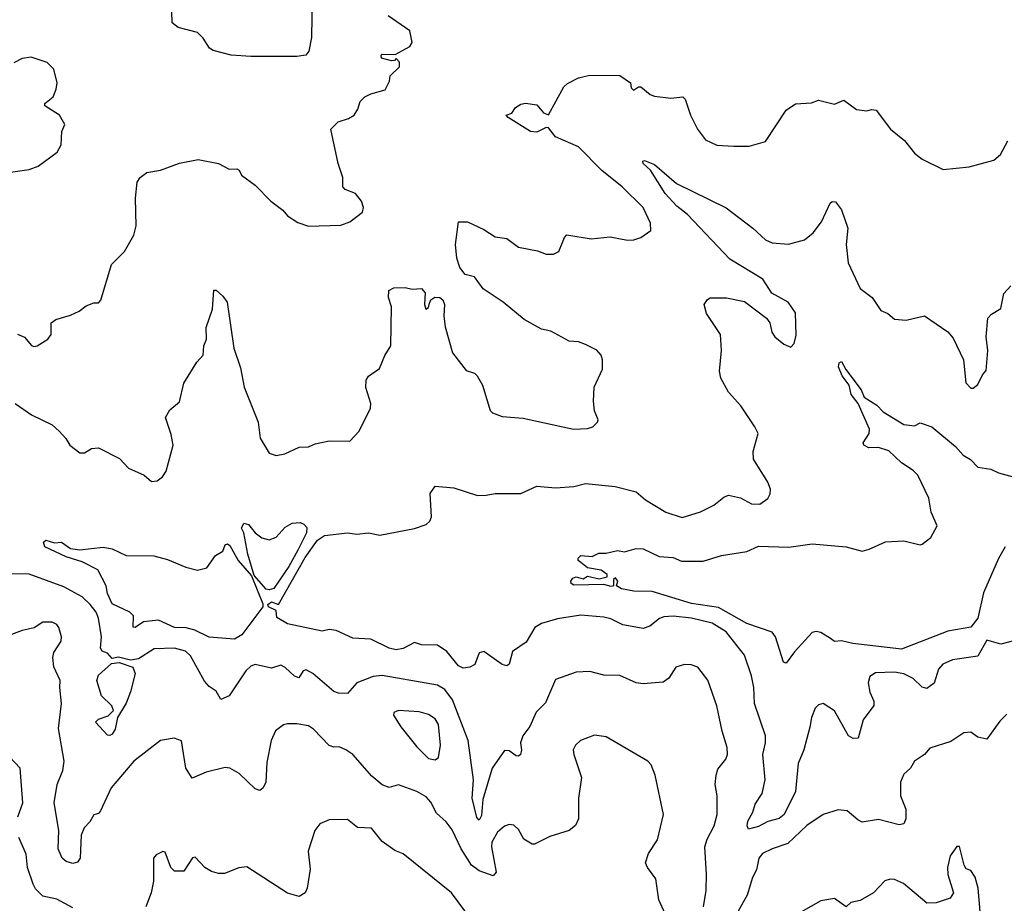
# Model space of a CAD drawing. Extents: x 1443846 to 1577407, y 839182 to 927291.
# Tile 326 of 535: x 1511734 to 1516000, y 868600 to 872429. Entities that reach past the tile are written whole.
import ezdxf

# ---------------------------------------------------------------- set-up
doc = ezdxf.new("R2010")
doc.units = 0

msp = doc.modelspace()

# ---------------------------------------------------------------- linework, layer by layer
at = {"layer": '0CON20XD'}
for points in [[(1513002.1, 872527.9), (1512998.5, 872351.5), (1512987.1, 872292.9), (1512974.6, 872275.4), (1512935, 872270), (1512735, 872270), (1512651.2, 872275), (1512571.9, 872295), (1512556.7, 872305), (1512528.7, 872348.7), (1512505, 872373), (1512421.4, 872395), (1512394.6, 872414.6), (1512390, 872565)], [(1513215, 871642.5), (1513188.8, 871675), (1513145, 871692.9), (1513133.8, 871705), (1513133.8, 871745), (1513114, 871805), (1513082.5, 871955), (1513113.9, 871986.1), (1513159.5, 872000.5), (1513183.3, 872015), (1513199.5, 872040.5), (1513210, 872075), (1513230, 872095), (1513255, 872108), (1513317.5, 872125), (1513337, 872163), (1513340, 872185), (1513380, 872225), (1513380, 872245), (1513365, 872260), (1513358.3, 872251.7), (1513345, 872250), (1513302.5, 872262.5), (1513300, 872275), (1513305, 872280), (1513361.7, 872278.3), (1513425, 872312.5), (1513435, 872330), (1513425, 872380), (1513330, 872445)], [(1511695, 871768), (1511735, 871774.2), (1511775, 871779.2), (1511815, 871794), (1511896.7, 871855), (1511914.1, 871885.9), (1511917.5, 871945), (1511930, 871975), (1511906.7, 872015), (1511842.5, 872055), (1511843.3, 872065), (1511878.8, 872095), (1511892, 872128), (1511896.7, 872155), (1511882.5, 872215), (1511853.6, 872243.6), (1511783.6, 872266.4), (1511745, 872260), (1511708.3, 872241.7)], [(1511715, 870765.6), (1511785, 870716.7), (1511875, 870672.5), (1511905, 870645.6), (1511934.3, 870614.3), (1511951.2, 870585), (1511995, 870552.5), (1512015, 870552.5), (1512045, 870570), (1512075, 870573.3), (1512166.6, 870526.6), (1512205, 870486), (1512273.3, 870455), (1512305, 870427.5), (1512329.5, 870430.5), (1512352.7, 870447.3), (1512368.3, 870471.7), (1512398.9, 870585), (1512390.7, 870630.7), (1512365.8, 870705), (1512385, 870738.8), (1512427, 870773), (1512445.8, 870854.2), (1512502, 870945), (1512528.8, 870975), (1512532, 871015), (1512542.9, 871045), (1512542.2, 871095), (1512570, 871175), (1512575, 871256.7), (1512585, 871256.7), (1512615, 871231.2), (1512632.9, 871205), (1512661.8, 871005), (1512690.2, 870919.8), (1512706.2, 870836.2), (1512767.1, 870685), (1512775.7, 870615), (1512815, 870550), (1512845, 870540), (1512883, 870547), (1512945, 870576.2), (1512985, 870578), (1513015, 870590.8), (1513075, 870604), (1513165, 870602), (1513205, 870645.6), (1513253.6, 870745), (1513255.4, 870765.4), (1513234.5, 870835), (1513235, 870866.7), (1513245.6, 870884.4), (1513293, 870917), (1513316.6, 870973.4), (1513342.5, 871015), (1513344.5, 871185), (1513331.9, 871225), (1513334, 871255), (1513355, 871266.7), (1513405, 871268.1), (1513435, 871260.6), (1513475, 871264), (1513490.8, 871245), (1513488, 871195), (1513493.3, 871175), (1513505, 871181.2), (1513510, 871200), (1513515.7, 871215), (1513533, 871227), (1513555, 871225.5), (1513567.8, 871215), (1513574.4, 871195), (1513572.2, 871145), (1513578.3, 871098.3), (1513609.2, 870985), (1513668.3, 870908.3), (1513705, 870897.5), (1513716, 870886), (1513740, 870845), (1513773.3, 870735), (1513782.5, 870725), (1513825, 870708.8), (1513915, 870701.4), (1514134.1, 870654.1), (1514195, 870656.7), (1514217.5, 870665), (1514237.5, 870685), (1514240, 870695), (1514224, 870734), (1514220, 870775), (1514223.9, 870836.1), (1514258.8, 870915), (1514260, 870955), (1514253.3, 870975), (1514235, 870996.2), (1514185, 871021.9), (1514155, 871032.9), (1514115, 871035.7), (1514035, 871078.6), (1513995, 871088.1), (1513919.9, 871129.9), (1513829.2, 871205), (1513742.6, 871262.6), (1513705, 871314.4), (1513665, 871324.3), (1513641.5, 871355), (1513628.8, 871395), (1513622.3, 871455), (1513635, 871552.5), (1513675, 871552.5), (1513745, 871520), (1513795, 871487.5), (1513845, 871480.8), (1513895, 871442.9), (1513977, 871427), (1514015, 871412.2), (1514047.4, 871412.6), (1514070.8, 871425), (1514094.3, 871485), (1514105, 871497.1), (1514209.5, 871479.5), (1514292.7, 871487.3), (1514367, 871473), (1514395, 871474.3), (1514425.5, 871484.5), (1514468.8, 871515), (1514467, 871547), (1514435.8, 871615), (1514344.2, 871705), (1514255.8, 871775), (1514155, 871877.5), (1514055, 871921.8), (1514025, 871960), (1514015, 871962), (1513975, 871940.8), (1513947.5, 871945), (1513850, 872005), (1513842.5, 872015), (1513866.4, 872023.6), (1513882.3, 872047.7), (1513905, 872063.3), (1513925, 872067.5), (1513975, 872060), (1514003.3, 872025), (1514025, 872016.7), (1514091.7, 872138.3), (1514107.5, 872152.5), (1514155, 872176.2), (1514205, 872188.8), (1514335, 872187.5), (1514380, 872155), (1514383, 872133), (1514393.6, 872123.6), (1514415, 872137.5), (1514425, 872137.5), (1514466.2, 872105), (1514485, 872097.8), (1514555, 872088.9), (1514607.5, 872095), (1514618, 872085), (1514641.2, 872015), (1514671.2, 871955), (1514705, 871908.8), (1514755, 871885.8), (1514828.8, 871881.2), (1514895, 871881.2), (1514965, 871901.2), (1515055, 872036.7), (1515096.1, 872063.9), (1515165, 872068.8), (1515195, 872080), (1515265, 872062.9), (1515305, 872080), (1515360.3, 872040.3), (1515405, 872034), (1515425, 872040), (1515445, 872036.2), (1515506.7, 871955), (1515567.5, 871905), (1515610.5, 871850.5), (1515645, 871823.8), (1515735, 871780), (1515848.3, 871791.7), (1515955, 871820), (1515984.2, 871845), (1516016.1, 871903.9)], [(1511725, 871066.7), (1511755, 871053.3), (1511785, 871017.5), (1511795, 871013.3), (1511810, 871015), (1511856.7, 871045), (1511870, 871065), (1511870, 871115), (1511890.3, 871129.7), (1511955, 871148.1), (1511992.5, 871165), (1512021.7, 871188.3), (1512055, 871202.5), (1512075, 871202.5), (1512086, 871214), (1512132.1, 871367.9), (1512188, 871425), (1512228.1, 871495), (1512238.9, 871535), (1512235.6, 871655), (1512243.8, 871725), (1512256.7, 871745), (1512285, 871766.2), (1512345, 871776.7), (1512426.4, 871806.4), (1512507.3, 871822.7), (1512595, 871805.8), (1512641.3, 871781.3), (1512675, 871782.5), (1512685, 871776.2), (1512695.5, 871755.5), (1512755, 871712), (1512821.9, 871641.9), (1512873.9, 871603.9), (1512895, 871578.8), (1512939.7, 871549.7), (1512985, 871534.2), (1513125, 871538), (1513165, 871552.5), (1513220, 871595), (1513223.8, 871615), (1513215, 871642.5)], [(1516062.6, 869742.6), (1515985, 869722.7), (1515925, 869740), (1515885, 869670.4), (1515775, 869655.4), (1515734.2, 869635.8), (1515715.5, 869615), (1515696.4, 869553.6), (1515665, 869530.6), (1515645, 869536.7), (1515605, 869573.5), (1515565, 869593.6), (1515525, 869601.2), (1515442.1, 869597.9), (1515418.1, 869581.9), (1515410.9, 869555), (1515417.8, 869515), (1515435.6, 869475), (1515435, 869457.5), (1515388.5, 869395), (1515366.7, 869315), (1515345, 869314.4), (1515325.5, 869325.5), (1515265, 869434), (1515215, 869465.7), (1515195, 869460), (1515181.4, 869445), (1515165.4, 869404.6), (1515157.6, 869362.4), (1515131.1, 869265), (1515107.1, 869205), (1515095.6, 869084.4), (1515046.3, 868985), (1515025, 868967.1), (1514975, 868954.6), (1514935, 868932.3), (1514891.3, 868921.3), (1514885.6, 868935), (1514888.8, 868955), (1514910.9, 868995), (1514920.6, 869029.4), (1514950.9, 869075), (1514963.8, 869135), (1514953.5, 869245), (1514965.9, 869295), (1514965.9, 869325), (1514918.5, 869465), (1514915.3, 869535), (1514905.3, 869585.3), (1514875.2, 869675.2), (1514795.6, 869775.6), (1514735, 869813.5), (1514645.2, 869835.2), (1514565, 869844.1), (1514525, 869840.8), (1514506.6, 869833.4), (1514465, 869800.6), (1514435, 869790), (1514346.9, 869806.9), (1514295, 869833.1), (1514265, 869840), (1514165, 869847.7), (1514065, 869832.1), (1513995, 869812.1), (1513966.7, 869795), (1513929.1, 869730.9), (1513869.4, 869690.6), (1513854.4, 869635.6), (1513845, 869628.6), (1513825, 869634.5), (1513745, 869690.6), (1513724.3, 869685), (1513705.5, 869635), (1513685, 869622.7), (1513655, 869618.5), (1513635, 869628.4), (1513585, 869690.4), (1513545, 869718.2), (1513475, 869719.6), (1513445, 869729.7), (1513395, 869703.8), (1513365, 869698.5), (1513335, 869705.5), (1513255, 869744.6), (1513178, 869748), (1513105, 869782.5), (1513075, 869785.5), (1513045, 869779.5), (1512895, 869810.9), (1512847.8, 869837.8), (1512845, 869868), (1512812, 869885), (1512810, 869895), (1512825, 869906.8), (1512855, 869894.3), (1512971.3, 870098.7), (1513025, 870173.5), (1513055, 870193.3), (1513155, 870204.4), (1513195, 870200), (1513245, 870204.4), (1513295, 870194.5), (1513445, 870224.4), (1513495, 870240.6), (1513511.4, 870255), (1513518.1, 870275), (1513512.5, 870375), (1513535, 870407.5), (1513615, 870400), (1513717.6, 870367.6), (1513755, 870368.9), (1513795, 870375.5), (1513905, 870375.6), (1513975, 870407.1), (1514055, 870399.4), (1514135, 870405.6), (1514185, 870418.2), (1514314.5, 870405.5), (1514405, 870383.1), (1514445, 870348.6), (1514534, 870295), (1514605, 870271.1), (1514683.8, 870296.2), (1514741.2, 870325), (1514785, 870360), (1514805, 870368), (1514856.6, 870356.6), (1514905, 870330.8), (1514940.5, 870329.5), (1514975.8, 870354.2), (1514985.7, 870374.3), (1514987.1, 870395), (1514975.8, 870425), (1514914.2, 870525), (1514912.3, 870557.7), (1514933.8, 870635), (1514920, 870665), (1514858.5, 870755), (1514805, 870814.2), (1514772.5, 870875), (1514765.5, 870905), (1514774.4, 870995), (1514770, 871065), (1514710, 871155), (1514700, 871195), (1514713.6, 871216.4), (1514726.2, 871223.8), (1514795.9, 871224.1), (1514875, 871208.1), (1514969.2, 871135), (1514984.2, 871115), (1514993.1, 871075), (1515006.2, 871055), (1515045, 871022), (1515075, 871010), (1515089.2, 871025), (1515098.5, 871061.5), (1515095, 871158.8), (1515064, 871205), (1514993.2, 871243.2), (1514954.4, 871305), (1514811.2, 871391.2), (1514628.3, 871585), (1514580.9, 871620.9), (1514530.9, 871675), (1514466.7, 871776.7), (1514436.2, 871805), (1514434, 871816), (1514441.2, 871818.8), (1514485, 871801.4), (1514579.2, 871719.2), (1514795, 871614), (1514910, 871525), (1514965, 871474.3), (1514995, 871461.9), (1515065, 871456.5), (1515135, 871474.4), (1515171.4, 871505), (1515207.6, 871552.4), (1515245, 871633.3), (1515255, 871641.2), (1515269.5, 871639.5), (1515294.3, 871604.3), (1515322.9, 871525), (1515314.4, 871455), (1515323.1, 871375), (1515375, 871264.5), (1515428.1, 871225), (1515465, 871168.8), (1515495, 871156.2), (1515525, 871131.2), (1515575, 871126.7), (1515655, 871146.2), (1515755.7, 871075.7), (1515778.9, 871048.9), (1515824, 870955), (1515833.8, 870855), (1515855, 870832.5), (1515865, 870832.5), (1515885, 870847.5), (1515905, 870890), (1515921.7, 870908.3), (1515929.2, 870995), (1515921.4, 871055), (1515929.2, 871135), (1515945, 871152), (1515985, 871176.7), (1515998.3, 871241.7), (1516028, 871275)], [(1516004.2, 870145), (1515975, 870094.5), (1515910, 869945), (1515885.7, 869835), (1515855, 869795.9), (1515755, 869779.3), (1515555, 869701.2), (1515343.3, 869725), (1515295, 869736.4), (1515265, 869734.2), (1515247.5, 869747.5), (1515205, 869773.1), (1515185, 869778.2), (1515167.2, 869772.8), (1515090.5, 869689.5), (1515055, 869640), (1515044.2, 869645), (1515009.2, 869755), (1514994.3, 869774.3), (1514885, 869812.1), (1514761.5, 869881.5), (1514645, 869898.2), (1514475, 869950.5), (1514395, 869952.4), (1514342.2, 869962.2), (1514320, 869975), (1514325.9, 869995.9), (1514315, 870010), (1514307, 870003), (1514307.5, 869975), (1514297.5, 869972.5), (1514265, 869981.1), (1514135, 869977.7), (1514123.3, 869985), (1514121.8, 869995), (1514131.4, 870008.6), (1514145, 870014.5), (1514175, 870005.8), (1514195, 870017.5), (1514245, 870005.6), (1514280, 870015), (1514280, 870025), (1514253.8, 870043.8), (1514195, 870053.8), (1514166.1, 870076.1), (1514153.3, 870085), (1514153.3, 870095), (1514165, 870106.7), (1514215, 870102.5), (1514243.6, 870116.4), (1514275, 870116.7), (1514325, 870128), (1514355, 870123.3), (1514405, 870136.9), (1514435, 870135.6), (1514505, 870102.5), (1514565, 870098.1), (1514602.3, 870082.3), (1514695, 870082.5), (1514775, 870107.5), (1514885, 870124), (1514935, 870146.7), (1515066.9, 870143.1), (1515167.2, 870157.2), (1515314.4, 870144.4), (1515383.9, 870126.1), (1515415, 870134), (1515485, 870166), (1515565, 870170.8), (1515635, 870153.8), (1515645, 870156.2), (1515681.2, 870185), (1515709.2, 870235), (1515683.5, 870295), (1515673.8, 870355), (1515625.6, 870455), (1515605, 870475.6), (1515555, 870508.1), (1515499.8, 870559.8), (1515455, 870574.5), (1515413.6, 870573.6), (1515391.2, 870585), (1515388.8, 870595), (1515414.3, 870635), (1515415.6, 870655), (1515367.1, 870765), (1515336.7, 870805), (1515328.1, 870845), (1515297.3, 870885), (1515282.1, 870925), (1515285, 870942), (1515295, 870948), (1515313.3, 870913.3), (1515380.7, 870825), (1515393.3, 870793.3), (1515448.3, 870758.3), (1515475, 870729.6), (1515565, 870674.4), (1515611.7, 870668.3), (1515635, 870681.2), (1515686.2, 870665), (1515789.4, 870579.4), (1515822.1, 870542.1), (1515853.4, 870523.4), (1515885, 870490), (1515941.2, 870481.2), (1515975.6, 870465.6), (1516055, 870444)], [(1512815, 869958.1), (1512801.7, 869961.7), (1512750, 870020), (1512722.4, 870112.4), (1512705.4, 870205.4), (1512695.8, 870225), (1512705, 870246.7), (1512725, 870241.4), (1512754.4, 870205), (1512782.9, 870182.9), (1512815, 870175.4), (1512845, 870186.2), (1512885, 870229.1), (1512915, 870246.5), (1512949.4, 870249.4), (1512965, 870243.1), (1512978.4, 870228.4), (1512976.2, 870205), (1512939.8, 870130.2), (1512900.6, 870059.4), (1512835, 869963.8), (1512815, 869958.1)], [(1512665, 869743.7), (1512555, 869752.3), (1512493.5, 869783.5), (1512455, 869792.8), (1512405.2, 869795.2), (1512335, 869827.3), (1512271.1, 869818.9), (1512235, 869794.5), (1512226.1, 869796.1), (1512227.1, 869845), (1512211.3, 869861.3), (1512135, 869896.9), (1512115, 869942.5), (1512109.2, 869975), (1512073.3, 870045), (1512005, 870079.5), (1511935, 870100.8), (1511843.8, 870145), (1511838.1, 870165), (1511847, 870173), (1511885, 870161.2), (1511915, 870164.6), (1511955, 870137.3), (1511995, 870131.1), (1512096.4, 870143.6), (1512135, 870136), (1512195, 870106.7), (1512315, 870105.8), (1512375, 870088.9), (1512454, 870056), (1512505, 870043.1), (1512545, 870054), (1512583.2, 870106.8), (1512613.9, 870126.1), (1512625, 870152.5), (1512635, 870157.5), (1512645, 870150), (1512681.4, 870085), (1512739.2, 870019.2), (1512788.1, 869898.1), (1512788.2, 869885), (1512697.4, 869762.6), (1512665, 869743.7)], [(1512248.6, 869658.6), (1512214, 869654), (1512163, 869667), (1512135, 869660), (1512115, 869684), (1512091.7, 869691.7), (1512083.8, 869705), (1512088.9, 869755), (1512075.3, 869835), (1512065, 869860.6), (1512039.5, 869895), (1512005, 869927.1), (1511925, 869971.2), (1511774.6, 870025.4), (1511695, 870027.5)], [(1514540, 868535), (1514502.9, 868615), (1514491.1, 868705), (1514454, 868755), (1514446.2, 868775), (1514458, 868815), (1514497.1, 868875), (1514524.3, 868985), (1514487.5, 869155), (1514469.7, 869199.7), (1514455, 869216.2), (1514275, 869321.4), (1514225, 869328.1), (1514164.6, 869305.4), (1514142, 869285), (1514132.5, 869265), (1514134.4, 869245), (1514168.9, 869145), (1514155.6, 869055), (1514155.6, 868965), (1514142.8, 868937.2), (1514115, 868915.5), (1514030.9, 868889.1), (1513964.2, 868855.8), (1513955, 868855.7), (1513918, 868878), (1513895, 868919.2), (1513875, 868938), (1513855, 868941.2), (1513835, 868934.2), (1513805, 868908.6), (1513780.4, 868865), (1513778.9, 868845), (1513798.1, 868735), (1513785, 868718.8), (1513725, 868740.5), (1513691.4, 868765), (1513647.6, 868835), (1513608.1, 868918.1), (1513582.6, 868952.6), (1513540.2, 868990.2), (1513515, 869038), (1513495, 869060.8), (1513455, 869084.4), (1513375, 869112.5), (1513335, 869102), (1513305, 869113.3), (1513260.6, 869150.6), (1513178.1, 869245), (1513147.5, 869265), (1513117.8, 869277.8), (1513095, 869276.7), (1513075, 869283.5), (1513007.9, 869355), (1512985, 869368.5), (1512935, 869377.8), (1512895, 869378.1), (1512877.5, 869372.5), (1512843.2, 869346.8), (1512824.2, 869305), (1512805, 869210), (1512800, 869125), (1512789.7, 869100.3), (1512775, 869089.2), (1512755, 869095.8), (1512685, 869161.9), (1512645, 869185.8), (1512625, 869187.5), (1512542.2, 869167.8), (1512482.2, 869142.2), (1512454.6, 869184.6), (1512435, 869303.3), (1512404.2, 869315.8), (1512345, 869305.7), (1512228.6, 869215), (1512130.2, 869099.8), (1512085, 869000), (1512075, 868989.4), (1512055, 868982.5), (1512037.8, 868952.2), (1512012.9, 868927.1), (1512000.5, 868895), (1511996.2, 868795), (1511985, 868777.8), (1511965, 868771.8), (1511935, 868780.5), (1511918.1, 868795), (1511900.5, 868835), (1511904, 868915), (1511884, 869035), (1511896.3, 869115), (1511921.3, 869175), (1511927.1, 869215), (1511902.4, 869357.6), (1511915.5, 869465.5), (1511907.5, 869535), (1511910, 869565), (1511881.5, 869625), (1511878.2, 869665), (1511882.8, 869687.2), (1511914.2, 869735), (1511915.7, 869755), (1511904, 869795), (1511895, 869807.5), (1511875, 869817.5), (1511835, 869818), (1511796.9, 869793.1), (1511745, 869782.5), (1511675, 869756)], [(1514697.5, 868585), (1514708.1, 868655), (1514710.5, 868725), (1514702.9, 868845), (1514712.8, 868877.2), (1514743.2, 868935), (1514755.5, 868985), (1514755.5, 869065.5), (1514747.8, 869115), (1514751.5, 869155), (1514759.1, 869180.9), (1514794.3, 869225), (1514801.1, 869245), (1514798.9, 869275), (1514777.3, 869345), (1514754.5, 869455), (1514715, 869566.7), (1514672.3, 869622.3), (1514643, 869633), (1514615, 869634.4), (1514577.6, 869622.4), (1514546.9, 869575), (1514521.5, 869558.5), (1514435, 869550.5), (1514405.4, 869555.4), (1514335, 869586.9), (1514265, 869588.1), (1514205, 869604.3), (1514145, 869601.9), (1514055, 869568.8), (1514012.3, 869467.7), (1513972.6, 869427.4), (1513944.7, 869365.3), (1513914.5, 869325), (1513904.5, 869295), (1513908.1, 869265), (1513903.8, 869245), (1513895, 869238), (1513885, 869239.2), (1513855, 869260.6), (1513835, 869261.4), (1513780.8, 869185), (1513740.5, 869049.5), (1513735, 868980), (1513725, 868960.6), (1513715, 868971.2), (1513695.3, 869054.7), (1513700.7, 869135), (1513676.7, 869305), (1513609.3, 869480.7), (1513576.2, 869526.2), (1513545, 869545.4), (1513305, 869586.8), (1513265, 869582.2), (1513195.6, 869555), (1513155, 869509.2), (1513115, 869510), (1513095, 869517.5), (1513005, 869595.3), (1512975, 869612.1), (1512962.6, 869607.4), (1512943.4, 869576.6), (1512925, 869584.1), (1512885, 869621.1), (1512865, 869631.8), (1512825, 869618.8), (1512755, 869634.1), (1512735, 869627.1), (1512713.6, 869606.4), (1512641.9, 869498.1), (1512605, 869482.5), (1512585, 869518.8), (1512555, 869538.9), (1512535, 869562.5), (1512475, 869671.5), (1512452, 869692), (1512404.6, 869705.4), (1512317.4, 869702.6), (1512248.6, 869658.6)], [(1512125, 869326.2), (1512115, 869328.8), (1512063.3, 869385), (1512075, 869397.5), (1512118.3, 869411.7), (1512140, 869435), (1512133.3, 869455), (1512089.3, 869499.3), (1512068.1, 869565), (1512075, 869588), (1512131.7, 869638.3), (1512165, 869642.5), (1512225, 869623.3), (1512234.3, 869595), (1512215, 869516.2), (1512195, 869467.5), (1512157.5, 869405), (1512148.2, 869355), (1512135, 869332), (1512125, 869326.2)], [(1513535, 869221.2), (1513548.3, 869231.7), (1513556.8, 869285), (1513548.6, 869375), (1513535, 869399.4), (1513505, 869418.2), (1513465, 869430), (1513375, 869435.8), (1513355, 869426.7), (1513354.2, 869415), (1513385.6, 869365), (1513455, 869278), (1513505, 869226.7), (1513535, 869221.2)], [(1516010.4, 869419.6), (1515980.4, 869389.6), (1515925, 869311.2), (1515885, 869320), (1515855, 869342), (1515825, 869338.6), (1515769.1, 869300.9), (1515677.7, 869272.3), (1515653.8, 869245), (1515611.2, 869215), (1515593.8, 869185), (1515565, 869159.2), (1515550.4, 869125), (1515550.4, 869065), (1515573, 869007), (1515574.2, 868965), (1515565, 868944.2), (1515545, 868939.1), (1515455, 868962.1), (1515385, 868951.4), (1515365, 868960.8), (1515319.7, 868999.7), (1515280, 869005), (1515215.5, 868984.5), (1515145, 868937.5), (1515061.7, 868858.3), (1514994, 868836), (1514951.9, 868815), (1514937.3, 868795), (1514927.1, 868745), (1514908.5, 868711.5), (1514886.8, 868635), (1514841.8, 868555)], [(1511726.5, 868975), (1511748.5, 869035), (1511736, 869185), (1511690, 869235)], [(1513745, 868456), (1513605.6, 868645), (1513395, 868814.3), (1513359.1, 868829.1), (1513305, 868867.1), (1513258, 868925), (1513198.3, 868928.3), (1513155, 868962.5), (1513075, 868961.2), (1513035, 868943.8), (1513012.5, 868915), (1512984.6, 868825.4), (1512993, 868747), (1512980, 868665), (1512971.2, 868645), (1512945, 868629.2), (1512895, 868643.1), (1512717.7, 868757.7), (1512683.6, 868753.6), (1512621.9, 868728.1), (1512595, 868728.1), (1512565, 868737.1), (1512536.2, 868755), (1512495, 868800), (1512483.2, 868796.8), (1512445, 868738.8), (1512405, 868738.8), (1512388.6, 868755), (1512365, 868821.2), (1512355, 868823.8), (1512325, 868810), (1512313.3, 868795), (1512314.4, 868695), (1512304.4, 868645), (1512281.4, 868585)], [(1511965, 868580.6), (1511895, 868618.2), (1511835, 868630.5), (1511802.5, 868662.5), (1511792.5, 868682.5), (1511767.9, 868755), (1511761.9, 868811.9), (1511730.5, 868885)], [(1515914.8, 868345), (1515886.5, 868665), (1515873.2, 868713.2), (1515855, 868742.5), (1515835, 868748.8), (1515825.7, 868765), (1515806.3, 868846.3), (1515795, 868846.2), (1515766, 868805), (1515754.3, 868755), (1515755.7, 868725), (1515780, 868645), (1515765, 868621.4), (1515705, 868601.9), (1515665, 868600), (1515563.8, 868685), (1515525, 868702.5), (1515505, 868704.2), (1515483.2, 868696.8), (1515433.3, 868645), (1515375, 868611.2), (1515335, 868602.5), (1515315, 868584), (1515265, 868620.8), (1515205, 868610), (1515075, 868536.2)]]:
    msp.add_lwpolyline(points, dxfattribs=at)

doc.saveas('drawing.dxf')
